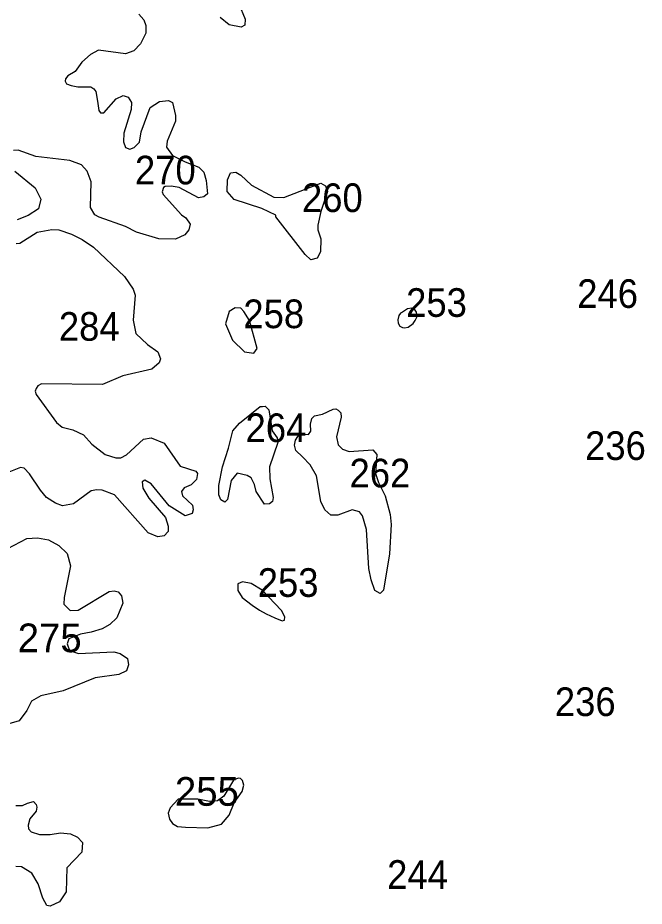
# Model space of a CAD drawing. Extents: x 499.9 to 555.3, y 9281.5 to 9336.8.
# Drawn here: x 503.059 to 506.555, y 9314.849 to 9319.808 of the extents above; entities that cross this region are included whole.
import ezdxf

# ---------------------------------------------------------------- set-up
doc = ezdxf.new("R2010")
doc.units = 0
doc.header["$LTSCALE"] = 0.064
doc.layers.add('1', color=7, linetype='Continuous', lineweight=25)
doc.layers.add('21', color=7, linetype='Continuous')

msp = doc.modelspace()

# ---------------------------------------------------------------- linework, layer by layer
at = {"layer": '1'}
for points in [[(504.2932, 9319.8853), (504.3278, 9319.8002), (504.3262, 9319.767), (504.3061, 9319.7553), (504.2394, 9319.7678), (504.1884, 9319.809)], [(503.7346, 9319.8278), (503.7629, 9319.7968), (503.7734, 9319.7655), (503.7734, 9319.7228), (503.743, 9319.6623), (503.7059, 9319.623), (503.6599, 9319.6071), (503.5087, 9319.6266), (503.4651, 9319.603), (503.4164, 9319.5605), (503.3797, 9319.5083), (503.3387, 9319.484), (503.325, 9319.4669), (503.3233, 9319.4532), (503.3317, 9319.4396), (503.3561, 9319.4298), (503.3933, 9319.4223), (503.4665, 9319.422), (503.4836, 9319.4121), (503.4955, 9319.397), (503.5031, 9319.3429), (503.5113, 9319.2901), (503.5203, 9319.2781), (503.5387, 9319.277), (503.609, 9319.356), (503.6477, 9319.375), (503.6751, 9319.3654), (503.6937, 9319.3358), (503.6924, 9319.2968), (503.6507, 9319.1637), (503.6489, 9319.1153), (503.6609, 9319.0846), (503.6839, 9319.0742), (503.7077, 9319.0833), (503.738, 9319.1141), (503.748, 9319.1717), (503.7976, 9319.308), (503.8502, 9319.341), (503.901, 9319.3455), (503.9233, 9319.3348), (503.9398, 9319.2623), (503.9399, 9319.2304), (503.8924, 9319.1194), (503.8897, 9319.0854), (503.9218, 9319.0395), (503.9928, 9319.0031), (504.0693, 9318.9741), (504.0968, 9318.9453), (504.1109, 9318.8993)], [(503.9153, 9318.8681), (503.8809, 9318.8668), (503.8714, 9318.861), (503.8641, 9318.837), (503.8707, 9318.8216), (503.9724, 9318.7072), (503.9966, 9318.6904), (504.0205, 9318.6567), (504.0136, 9318.6233), (503.9922, 9318.5959), (503.9398, 9318.5712), (503.8469, 9318.5742), (503.7224, 9318.6114), (503.6599, 9318.6423), (503.5123, 9318.6941), (503.4882, 9318.7077), (503.465, 9318.7481), (503.4685, 9318.893), (503.4465, 9318.9526), (503.414, 9318.9879), (503.3503, 9319.0116), (503.1602, 9319.0339), (503.0606, 9319.0686), (503.036, 9319.0666)], [(503.0426, 9318.9511), (503.1564, 9318.8592), (503.1886, 9318.795), (503.1751, 9318.7423), (503.1163, 9318.7049), (503.0548, 9318.6797)], [(504.1109, 9318.8993), (504.1179, 9318.8255), (504.0974, 9318.8081), (504.0679, 9318.8036), (503.9597, 9318.8601), (503.9153, 9318.8681)], [(503.0499, 9318.5476), (503.0698, 9318.5492), (503.1666, 9318.6103), (503.2498, 9318.6261), (503.2889, 9318.6234), (503.3583, 9318.6006), (503.418, 9318.5707), (503.4816, 9318.5277), (503.6551, 9318.3639), (503.7031, 9318.2932), (503.7141, 9318.2601), (503.7031, 9318.1195), (503.7172, 9318.0463), (503.7827, 9317.9848), (503.8405, 9317.9424), (503.8552, 9317.9046), (503.8485, 9317.8827), (503.8078, 9317.8468), (503.6448, 9317.8085), (503.5326, 9317.7608), (503.1912, 9317.7644), (503.1716, 9317.7535), (503.1613, 9317.7393), (503.1565, 9317.7238), (503.1609, 9317.7043), (503.2752, 9317.5485), (503.3068, 9317.522), (503.3662, 9317.5077), (503.4267, 9317.4808), (503.4722, 9317.428), (503.547, 9317.3708), (503.6058, 9317.3517), (503.6344, 9317.3516), (503.6653, 9317.368), (503.761, 9317.4566), (503.8031, 9317.4626), (503.8751, 9317.4329), (503.9649, 9317.3047), (504.0536, 9317.2773), (504.0616, 9317.264), (504.0572, 9317.2301), (504.0266, 9317.2012), (503.9871, 9317.1832), (503.9731, 9317.1633), (503.9779, 9317.14), (504.0349, 9317.0867), (504.0376, 9317.0608), (504.0314, 9317.0408), (503.9939, 9317.0277), (503.9048, 9317.0838), (503.804, 9317.2062), (503.7687, 9317.226), (503.7526, 9317.2184), (503.7574, 9317.1829), (503.7904, 9317.1262), (503.8831, 9317.0185), (503.8988, 9316.9698), (503.8989, 9316.9396)], [(503.5302, 9317.1714), (503.5008, 9317.1732), (503.469, 9317.1667), (503.3708, 9317.0956), (503.308, 9317.0843), (503.2692, 9317.0983), (503.2201, 9317.131), (503.185, 9317.1703), (503.1246, 9317.263), (503.0949, 9317.2944), (503.0733, 9317.297), (503.0082, 9317.2722)], [(503.8989, 9316.9396), (503.8757, 9316.9157), (503.8399, 9316.9111), (503.7866, 9316.9323), (503.5997, 9317.1456), (503.5302, 9317.1714)], [(503.0034, 9316.8454), (503.1093, 9316.9009), (503.1697, 9316.9058), (503.2302, 9316.8931), (503.2887, 9316.8623), (503.335, 9316.8167), (503.3525, 9316.7492), (503.3184, 9316.5725), (503.3163, 9316.5352), (503.3507, 9316.5002), (503.3962, 9316.5006), (503.5685, 9316.6046), (503.5978, 9316.6082), (503.6188, 9316.6028), (503.638, 9316.5819), (503.6452, 9316.5399), (503.6115, 9316.4582), (503.5729, 9316.4211), (503.5294, 9316.3967), (503.4689, 9316.3776), (503.4085, 9316.3678), (503.3435, 9316.3419), (503.334, 9316.314), (503.3483, 9316.276), (503.3981, 9316.2601), (503.5954, 9316.2677), (503.6304, 9316.2598), (503.6706, 9316.2308), (503.6771, 9316.1963), (503.6665, 9316.1629), (503.6224, 9316.142), (503.4913, 9316.1227), (503.3117, 9316.0503), (503.1871, 9316.0232), (503.1349, 9315.9937), (503.1087, 9315.9408), (503.0674, 9315.8836), (503.0097, 9315.8666)], [(503.048, 9315.41), (503.0853, 9315.4101), (503.1133, 9315.4239), (503.1473, 9315.4322), (503.1625, 9315.4173), (503.1656, 9315.4018), (503.1625, 9315.379), (503.1268, 9315.3372), (503.1162, 9315.3001), (503.1184, 9315.2809), (503.1344, 9315.2641), (503.1801, 9315.2493), (503.2397, 9315.2492), (503.2971, 9315.2585), (503.3535, 9315.2523), (503.3923, 9315.2346), (503.4206, 9315.2042), (503.4171, 9315.1499), (503.3325, 9315.0628), (503.3292, 9314.9283), (503.2921, 9314.8737), (503.2404, 9314.8485), (503.2209, 9314.8517), (503.1984, 9314.8943), (503.1727, 9314.9738), (503.1366, 9315.0334), (503.0805, 9315.0689), (503.0486, 9315.07)]]:
    msp.add_lwpolyline(points, dxfattribs=at)
for points in [[(504.6623, 9318.4858), (504.499, 9318.6971), (504.499, 9318.7063), (504.4207, 9318.7426), (504.2668, 9318.7944), (504.2267, 9318.8375), (504.2297, 9318.9041), (504.246, 9318.9427), (504.2768, 9318.9464), (504.3036, 9318.9297), (504.3641, 9318.8743), (504.4884, 9318.8063), (504.5436, 9318.8054), (504.7508, 9318.8852), (504.7764, 9318.8702), (504.7879, 9318.838), (504.7502, 9318.7267), (504.7327, 9318.6496), (504.733, 9318.6241), (504.7511, 9318.574), (504.7491, 9318.5021), (504.73, 9318.4654), (504.6948, 9318.4559)], [(504.2567, 9318.0081), (504.3237, 9317.9424), (504.3773, 9317.9366), (504.3959, 9317.9621), (504.3527, 9318.119), (504.3212, 9318.1685), (504.3031, 9318.1863), (504.2717, 9318.1879), (504.2386, 9318.168), (504.2191, 9318.1)], [(505.1944, 9318.1597), (505.1865, 9318.1456), (505.1791, 9318.1224), (505.1828, 9318.104), (505.1913, 9318.0869), (505.2054, 9318.0796), (505.2164, 9318.0771), (505.2378, 9318.0802), (505.2653, 9318.101), (505.2776, 9318.1181), (505.2874, 9318.1395), (505.2843, 9318.1646), (505.2733, 9318.1811), (505.2574, 9318.1878), (505.2335, 9318.1829), (505.2066, 9318.1646)], [(504.2009, 9317.3007), (504.2354, 9317.4057), (504.2594, 9317.5016), (504.2959, 9317.5451), (504.412, 9317.6373), (504.4242, 9317.638), (504.4404, 9317.6405), (504.4603, 9317.6196), (504.478, 9317.5021), (504.5064, 9317.463), (504.511, 9317.4371), (504.4638, 9317.3006), (504.4654, 9317.2338), (504.4835, 9317.13), (504.4803, 9317.1077), (504.4643, 9317.0949), (504.4362, 9317.0933), (504.3893, 9317.1632), (504.3793, 9317.203), (504.3616, 9317.2399), (504.34, 9317.2525), (504.2839, 9317.265), (504.249, 9317.2241), (504.2293, 9317.119), (504.2147, 9317.1039), (504.1918, 9317.1162), (504.1802, 9317.1447), (504.1804, 9317.1962)], [(504.9833, 9317.0284), (504.9655, 9317.0503), (504.9256, 9317.061), (504.8453, 9317.0317), (504.8068, 9317.0312), (504.7729, 9317.0606), (504.7508, 9317.1085), (504.7267, 9317.2512), (504.6916, 9317.3127), (504.6485, 9317.3565), (504.6111, 9317.3927), (504.6039, 9317.4227), (504.6087, 9317.45), (504.6218, 9317.4712), (504.6307, 9317.4837), (504.6806, 9317.4819), (504.6937, 9317.501), (504.693, 9317.5394), (504.6993, 9317.5706), (504.7145, 9317.5854), (504.7604, 9317.5949), (504.8183, 9317.6223), (504.8333, 9317.6245), (504.8473, 9317.6178), (504.8612, 9317.6027), (504.8645, 9317.5776), (504.8378, 9317.4693), (504.8476, 9317.4235), (504.8715, 9317.3998), (504.9086, 9317.3869), (505.0413, 9317.396), (505.0629, 9317.3708), (505.0545, 9317.2649), (505.0717, 9317.2147), (505.1088, 9317.1396), (505.1365, 9317.0352), (505.1432, 9316.9791), (505.134, 9316.8156), (505.1004, 9316.6133), (505.0811, 9316.5946), (505.0519, 9316.611), (505.0303, 9316.6704), (505.0174, 9316.7329), (505.0049, 9316.9518)], [(504.3679, 9316.5287), (504.4087, 9316.5012), (504.4453, 9316.48), (504.4929, 9316.4585), (504.5354, 9316.442), (504.5481, 9316.4462), (504.5495, 9316.4631), (504.5304, 9316.4998), (504.4221, 9316.6131), (504.3622, 9316.65), (504.3136, 9316.6591), (504.288, 9316.6489), (504.2865, 9316.6102), (504.3121, 9316.5718)], [(503.9943, 9315.2903), (504.1193, 9315.287), (504.1958, 9315.3068), (504.2383, 9315.3573), (504.2672, 9315.4256), (504.3118, 9315.4894), (504.321, 9315.5249), (504.3139, 9315.5508), (504.3017, 9315.5609), (504.2894, 9315.5639), (504.2626, 9315.5515), (504.2081, 9315.4631), (504.1744, 9315.4371), (504.1298, 9315.4339), (504.0636, 9315.4464), (503.9538, 9315.4458), (503.9097, 9315.3985), (503.899, 9315.3683), (503.9051, 9315.3349), (503.923, 9315.3106), (503.9498, 9315.2928)]]:
    msp.add_lwpolyline(points, close=True, dxfattribs=at)

# ---------------------------------------------------------------- texts
at = {"layer": '21', "width": 0.95}
for s, p in [('270', (503.7129, 9318.8778)), ('260', (504.645, 9318.7235)), ('246', (506.1812, 9318.1883)), ('253', (505.2262, 9318.1384)), ('258', (504.3179, 9318.0753)), ('284', (503.2884, 9318.0051)), ('264', (504.3302, 9317.4395)), ('236', (506.2249, 9317.3395)), ('262', (504.9105, 9317.1864)), ('253', (504.3981, 9316.5753)), ('236', (506.0564, 9315.9101)), ('244', (505.1204, 9314.9456))]:
    msp.add_text(s, height=0.16, dxfattribs=at).set_placement(p)
at = {"layer": '21'}
for s, p in [('275', (503.0586, 9316.2666)), ('255', (503.9359, 9315.4093))]:
    msp.add_text(s, height=0.16, dxfattribs=at).set_placement(p)

doc.saveas('drawing.dxf')
